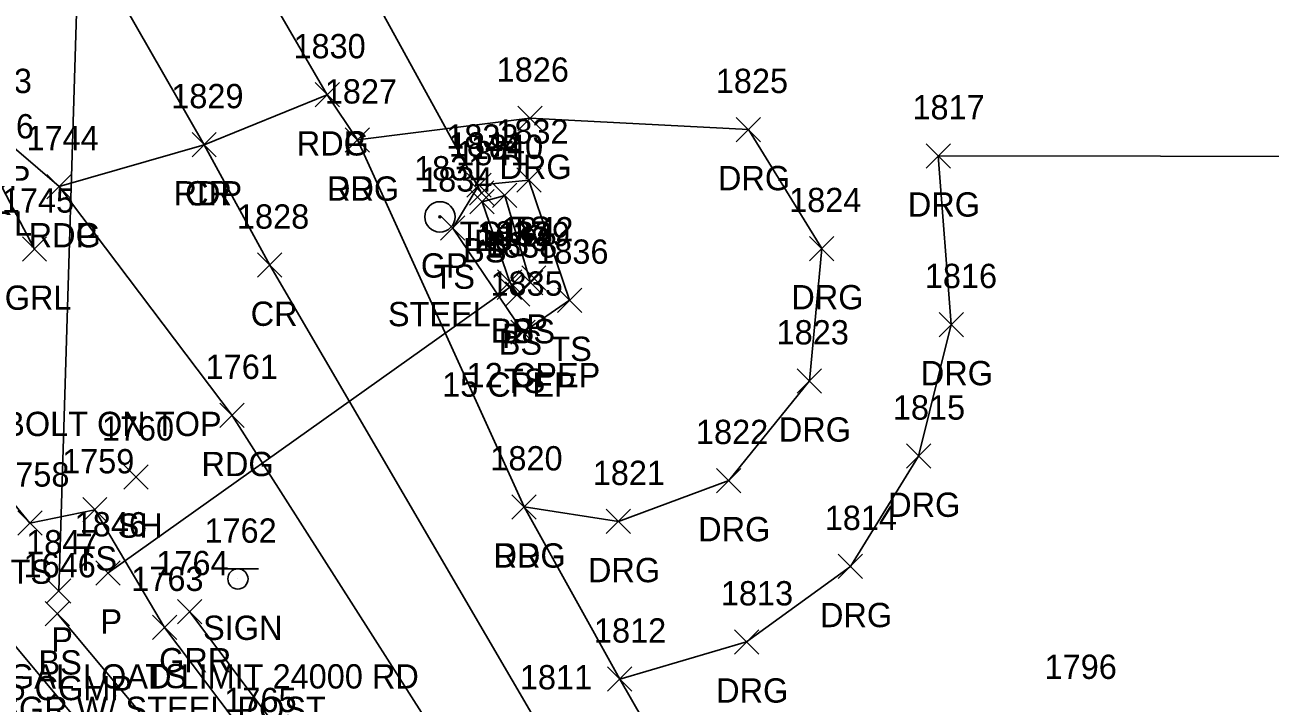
# Model space of a CAD drawing. Extents: x 1653908 to 1654393, y 539913 to 544256.
# Drawn here: x 1654097.1 to 1654199.7, y 541617.6 to 541673.4 of the extents above; entities that cross this region are included whole.
import ezdxf

# ---------------------------------------------------------------- set-up
doc = ezdxf.new("R2010")
doc.units = 0
for name, color, linetype in [('C_C', 7, 'Continuous'), ('D_A', 7, 'Continuous'), ('D_C', 7, 'Continuous'), ('D_I', 7, 'Continuous'), ('D_TIC', 7, 'Continuous'), ('DCP', 7, 'Continuous'), ('L_A', 7, 'Continuous'), ('L_I', 7, 'Continuous'), ('L_TIC', 7, 'Continuous'), ('LAWE', 7, 'Continuous'), ('LELB', 7, 'Continuous'), ('P_A', 7, 'Continuous'), ('P_I', 7, 'Continuous'), ('P_TIC', 7, 'Continuous'), ('PET', 7, 'Continuous'), ('PEU', 7, 'Continuous'), ('PRC', 7, 'Continuous'), ('R_A', 7, 'Continuous'), ('R_C', 7, 'Continuous'), ('R_I', 7, 'Continuous'), ('R_TIC', 7, 'Continuous'), ('RDG', 7, 'Continuous'), ('RGP', 7, 'Continuous'), ('RGR', 7, 'Continuous'), ('S_A', 7, 'Continuous'), ('S_C', 7, 'Continuous'), ('S_I', 7, 'Continuous'), ('SSGN', 7, 'Continuous')]:
    doc.layers.add(name, color=color, linetype=linetype)

msp = doc.modelspace()

# ---------------------------------------------------------------- linework, layer by layer
at = {"layer": 'D_TIC'}
for points in [[(1654133.74, 541658.61), (1654135.74, 541660.61)], [(1654135.74, 541658.61), (1654133.74, 541660.61)], [(1654138.04, 541651.63), (1654140.04, 541653.63)], [(1654140.04, 541651.63), (1654138.04, 541653.63)], [(1654136.03, 541650.85), (1654138.03, 541652.85)], [(1654138.03, 541650.85), (1654136.03, 541652.85)], [(1654102.99, 541627.35), (1654104.99, 541629.35)], [(1654104.99, 541627.35), (1654102.99, 541629.35)], [(1654098.93, 541625.87), (1654100.93, 541627.87)], [(1654100.93, 541625.87), (1654098.93, 541627.87)]]:
    msp.add_lwpolyline(points, dxfattribs=at)
at = {"layer": 'DCP'}
for points in [[(1654099.93, 541626.87), (1654106.24, 541833.22)], [(1654134.74, 541659.61), (1654115.32, 541694.91)], [(1654137.03, 541651.85), (1654103.99, 541628.35)]]:
    msp.add_lwpolyline(points, dxfattribs=at)
at = {"layer": 'L_TIC'}
for points in [[(1654133.52, 541659.26), (1654135.52, 541661.26)], [(1654135.52, 541659.26), (1654133.52, 541661.26)], [(1654137.64, 541659.68), (1654139.64, 541661.68)], [(1654139.64, 541659.68), (1654137.64, 541661.68)], [(1654137.64, 541659.68), (1654139.64, 541661.68)], [(1654139.64, 541659.68), (1654137.64, 541661.68)], [(1654135.64, 541658.42), (1654137.64, 541660.42)], [(1654137.64, 541658.42), (1654135.64, 541660.42)], [(1654133.78, 541657.9), (1654135.78, 541659.9)], [(1654135.78, 541657.9), (1654133.78, 541659.9)], [(1654133.78, 541657.9), (1654135.78, 541659.9)], [(1654135.78, 541657.9), (1654133.78, 541659.9)], [(1654131.37, 541655.73), (1654133.37, 541657.73)], [(1654133.37, 541655.73), (1654131.37, 541657.73)], [(1654136.06, 541651.29), (1654138.06, 541653.29)], [(1654138.06, 541651.29), (1654136.06, 541653.29)], [(1654136.06, 541651.29), (1654138.06, 541653.29)], [(1654138.06, 541651.29), (1654136.06, 541653.29)], [(1654137.77, 541651.24), (1654139.77, 541653.24)], [(1654139.77, 541651.24), (1654137.77, 541653.24)], [(1654136.71, 541650.3), (1654138.71, 541652.3)], [(1654138.71, 541650.3), (1654136.71, 541652.3)], [(1654140.99, 541649.79), (1654142.99, 541651.79)], [(1654142.99, 541649.79), (1654140.99, 541651.79)], [(1654140.99, 541649.79), (1654142.99, 541651.79)], [(1654142.99, 541649.79), (1654140.99, 541651.79)], [(1654137.16, 541647.16), (1654139.16, 541649.16)], [(1654139.16, 541647.16), (1654137.16, 541649.16)], [(1654105.29, 541635.24), (1654107.29, 541637.24)], [(1654107.29, 541635.24), (1654105.29, 541637.24)], [(1654101.9, 541632.54), (1654103.9, 541634.54)], [(1654103.9, 541632.54), (1654101.9, 541634.54)], [(1654096.55, 541631.45), (1654098.55, 541633.45)], [(1654098.55, 541631.45), (1654096.55, 541633.45)], [(1654098.82, 541623.98), (1654100.82, 541625.98)], [(1654100.82, 541623.98), (1654098.82, 541625.98)], [(1654107.64, 541622.86), (1654109.64, 541624.86)], [(1654109.64, 541622.86), (1654107.64, 541624.86)]]:
    msp.add_lwpolyline(points, dxfattribs=at)
at = {"layer": 'LAWE'}
msp.add_lwpolyline([(1654199.26, 541471.36), (1654181.86, 541503.28), (1654178.82, 541509.62), (1654164.46, 541535.09), (1654153.73, 541550.44), (1654126.86, 541584.5), (1654110.11, 541605.8), (1654090.45, 541629.39), (1654082.44, 541647.34), (1654069.57, 541661.67), (1654051.08, 541684.15), (1654038.47, 541696.15), (1654026.73, 541704.45), (1654010.8, 541724.45), (1653979.68, 541745.5), (1653961.84, 541751.35), (1653943.48, 541769.15)], dxfattribs=at)
at = {"layer": 'LELB'}
for points in [[(1654138.64, 541660.68), (1654134.52, 541660.26), (1654132.37, 541656.73), (1654138.16, 541648.16), (1654141.99, 541650.79)], [(1654138.64, 541660.68), (1654141.99, 541650.79)], [(1654082.8, 541659.57), (1654085.49, 541655.52), (1654087.66, 541650.15), (1654089.71, 541642), (1654097.55, 541632.45), (1654102.9, 541633.54), (1654108.64, 541623.86), (1654127.87, 541598.37)], [(1654137.06, 541652.29), (1654137.71, 541651.3), (1654138.77, 541652.24), (1654136.64, 541659.42), (1654134.78, 541658.9)], [(1654137.06, 541652.29), (1654134.78, 541658.9)], [(1654153.73, 541550.44), (1654130.33, 541587.17), (1654114.11, 541607.9), (1654099.82, 541624.98)]]:
    msp.add_lwpolyline(points, dxfattribs=at)
at = {"layer": 'P_TIC'}
for points in [[(1654121.03, 541666.7), (1654123.03, 541668.7)], [(1654123.03, 541666.7), (1654121.03, 541668.7)], [(1654121.03, 541666.7), (1654123.03, 541668.7)], [(1654123.03, 541666.7), (1654121.03, 541668.7)], [(1654110.9, 541662.59), (1654112.9, 541664.59)], [(1654112.9, 541662.59), (1654110.9, 541664.59)], [(1654110.9, 541662.59), (1654112.9, 541664.59)], [(1654112.9, 541662.59), (1654110.9, 541664.59)], [(1654123.52, 541662.98), (1654125.52, 541664.98)], [(1654125.52, 541662.98), (1654123.52, 541664.98)], [(1654098.96, 541659.14), (1654100.96, 541661.14)], [(1654100.96, 541659.14), (1654098.96, 541661.14)], [(1654098.96, 541659.14), (1654100.96, 541661.14)], [(1654100.96, 541659.14), (1654098.96, 541661.14)], [(1654116.3, 541652.68), (1654118.3, 541654.68)], [(1654118.3, 541652.68), (1654116.3, 541654.68)], [(1654113.2, 541640.31), (1654115.2, 541642.31)], [(1654115.2, 541640.31), (1654113.2, 541642.31)], [(1654137.24, 541632.78), (1654139.24, 541634.78)], [(1654139.24, 541632.78), (1654137.24, 541634.78)], [(1654145.11, 541618.61), (1654147.11, 541620.61)], [(1654147.11, 541618.61), (1654145.11, 541620.61)]]:
    msp.add_lwpolyline(points, dxfattribs=at)
at = {"layer": 'PET'}
msp.add_lwpolyline([(1654080.09, 541663.58), (1654083.55, 541666.57), (1654088.66, 541667.17), (1654094.47, 541664.84), (1654099.96, 541660.14), (1654111.9, 541663.59), (1654122.03, 541667.7), (1654105.28, 541696.47), (1654095.63, 541715.16), (1654094.46, 541721.21)], dxfattribs=at)
at = {"layer": 'PEU'}
for points in [[(1654230.6, 541492.16), (1654211.67, 541521.82), (1654186.95, 541556.68), (1654161.81, 541592.26), (1654146.11, 541619.61), (1654138.24, 541633.78), (1654124.52, 541663.98), (1654122.03, 541667.7)], [(1654099.96, 541660.14), (1654114.2, 541641.31), (1654138.77, 541602.77), (1654156.2, 541574.57), (1654177.92, 541540.51), (1654193.38, 541516.71), (1654218.32, 541481.56)]]:
    msp.add_lwpolyline(points, dxfattribs=at)
at = {"layer": 'PRC'}
msp.add_lwpolyline([(1654225.01, 541487.06), (1654204.16, 541517.09), (1654180.22, 541550.99), (1654156.18, 541588.24), (1654139.45, 541615.76), (1654117.3, 541653.68), (1654111.9, 541663.59), (1654098.63, 541686.77), (1654084.43, 541705.04)], dxfattribs=at)
at = {"layer": 'R_TIC'}
for points in [[(1654137.72, 541664.77), (1654139.72, 541666.77)], [(1654139.72, 541664.77), (1654137.72, 541666.77)], [(1654155.71, 541663.84), (1654157.71, 541665.84)], [(1654157.71, 541663.84), (1654155.71, 541665.84)], [(1654123.52, 541662.98), (1654125.52, 541664.98)], [(1654125.52, 541662.98), (1654123.52, 541664.98)], [(1654171.34, 541661.67), (1654173.34, 541663.67)], [(1654173.34, 541661.67), (1654171.34, 541663.67)], [(1654161.75, 541654.04), (1654163.75, 541656.04)], [(1654163.75, 541654.04), (1654161.75, 541656.04)], [(1654096.93, 541654), (1654098.93, 541656)], [(1654098.93, 541654), (1654096.93, 541656)], [(1654172.41, 541647.79), (1654174.41, 541649.79)], [(1654174.41, 541647.79), (1654172.41, 541649.79)], [(1654160.73, 541643.15), (1654162.73, 541645.15)], [(1654162.73, 541643.15), (1654160.73, 541645.15)], [(1654169.72, 541636.96), (1654171.72, 541638.96)], [(1654171.72, 541636.96), (1654169.72, 541638.96)], [(1654154.09, 541634.95), (1654156.09, 541636.95)], [(1654156.09, 541634.95), (1654154.09, 541636.95)], [(1654137.24, 541632.78), (1654139.24, 541634.78)], [(1654139.24, 541632.78), (1654137.24, 541634.78)], [(1654145.01, 541631.58), (1654147.01, 541633.58)], [(1654147.01, 541631.58), (1654145.01, 541633.58)], [(1654164.11, 541627.88), (1654166.11, 541629.88)], [(1654166.11, 541627.88), (1654164.11, 541629.88)], [(1654109.7, 541624.16), (1654111.7, 541626.16)], [(1654111.7, 541624.16), (1654109.7, 541626.16)], [(1654155.56, 541621.67), (1654157.56, 541623.67)], [(1654157.56, 541621.67), (1654155.56, 541623.67)], [(1654145.11, 541618.61), (1654147.11, 541620.61)], [(1654147.11, 541618.61), (1654145.11, 541620.61)]]:
    msp.add_lwpolyline(points, dxfattribs=at)
at = {"layer": 'RDG'}
for points in [[(1654138.24, 541633.78), (1654146.01, 541632.58), (1654155.09, 541635.95), (1654161.73, 541644.15), (1654162.75, 541655.04), (1654156.71, 541664.84), (1654138.72, 541665.77), (1654124.52, 541663.98)], [(1654146.11, 541619.61), (1654156.56, 541622.67), (1654165.11, 541628.88), (1654170.72, 541637.96), (1654173.41, 541648.79), (1654172.34, 541662.67), (1654208.95, 541662.63)]]:
    msp.add_lwpolyline(points, dxfattribs=at)
at = {"layer": 'RGP'}
msp.add_line((1654131.31, 541657.65), (1654131.31, 541657.65), dxfattribs=at)
for radius in [1.25, 0.0833]:
    msp.add_circle((1654131.31, 541657.65), radius, dxfattribs=at)
at = {"layer": 'RGR'}
for points in [[(1654097.93, 541655), (1654094.69, 541661.11), (1654089.87, 541664.69), (1654085.24, 541665.04), (1654082.45, 541662.53), (1654080.83, 541660.22)], [(1654110.7, 541625.16), (1654125.09, 541606.01), (1654133.98, 541595.64)]]:
    msp.add_lwpolyline(points, dxfattribs=at)
at = {"layer": 'SSGN'}
for p, q in [((1654113.03, 541628.68), (1654116.36, 541628.68)), ((1654114.68, 541627.85), (1654114.68, 541627.85))]:
    msp.add_line(p, q, dxfattribs=at)
msp.add_circle((1654114.68, 541627.85), 0.833, dxfattribs=at)

# ---------------------------------------------------------------- texts
at = {"layer": 'C_C'}
msp.add_text('TOP OF NORTHERLY BOLT ON TOP', height=2, dxfattribs=at).set_placement((1654067.42, 541639.61))
at = {"layer": 'D_A'}
for p in [(1654134.12, 541654.61), (1654138.42, 541647.63), (1654136.41, 541646.85), (1654103.36, 541623.35), (1654099.31, 541621.87)]:
    msp.add_text('P', height=2, dxfattribs=at).set_placement(p)
at = {"layer": 'D_C'}
for s, p in [('15 CPEP', (1654131.49, 541642.85)), ('12 CPEP', (1654133.51, 541643.63)), ('15 CGMP', (1654094.22, 541617.87))]:
    msp.add_text(s, height=2, dxfattribs=at).set_placement(p)
at = {"layer": 'D_I'}
for s, p in [('1844', (1654132.05, 541662.61)), ('1842', (1654136.35, 541655.63)), ('1843', (1654134.34, 541654.85)), ('1846', (1654101.24, 541631.35)), ('1847', (1654097.24, 541629.87))]:
    msp.add_text(s, height=2, dxfattribs=at).set_placement(p)
at = {"layer": 'L_A'}
for s, p in [('TS', (1654132.93, 541655.26)), ('TS', (1654137.05, 541655.68)), ('TS', (1654137.05, 541655.68)), ('BS', (1654135.08, 541654.42)), ('BS', (1654133.22, 541653.9)), ('BS', (1654133.22, 541653.9)), ('TS', (1654130.78, 541651.73)), ('BS', (1654135.5, 541647.29)), ('BS', (1654135.5, 541647.29)), ('BS', (1654137.22, 541647.24)), ('BS', (1654136.15, 541646.3)), ('TS', (1654140.4, 541645.79)), ('TS', (1654140.4, 541645.79)), ('TS', (1654136.57, 541643.16)), ('SH', (1654104.78, 541631.24)), ('TS', (1654101.31, 541628.54)), ('TS', (1654095.96, 541627.45)), ('BS', (1654098.26, 541619.98)), ('TS', (1654107.05, 541618.86))]:
    msp.add_text(s, height=2, dxfattribs=at).set_placement(p)
at = {"layer": 'L_I'}
for s, p in [('1833', (1654131.83, 541663.26)), ('1832', (1654135.95, 541663.68)), ('1832', (1654135.95, 541663.68)), ('1840', (1654133.86, 541662.42)), ('1841', (1654132.65, 541661.9)), ('1841', (1654132.65, 541661.9)), ('1834', (1654129.68, 541659.73)), ('1837', (1654134.37, 541655.29)), ('1837', (1654134.37, 541655.29)), ('1839', (1654136.07, 541655.24)), ('1838', (1654135.02, 541654.3)), ('1836', (1654139.24, 541653.79)), ('1836', (1654139.24, 541653.79)), ('1835', (1654135.47, 541651.16)), ('1760', (1654103.47, 541639.24)), ('1759', (1654100.2, 541636.54)), ('1758', (1654094.86, 541635.45)), ('1646', (1654097.03, 541627.98)), ('1763', (1654105.9, 541626.86)), ('1796', (1654181.09, 541619.62)), ('1765', (1654113.56, 541616.89))]:
    msp.add_text(s, height=2, dxfattribs=at).set_placement(p)
at = {"layer": 'P_A'}
for s, p in [('RDG', (1654119.52, 541662.7)), ('RDP', (1654119.52, 541662.7)), ('RDP', (1654091.95, 541659.84)), ('RDP', (1654109.38, 541658.59)), ('CR', (1654110.33, 541658.59)), ('RDG', (1654122.01, 541658.98)), ('RDG', (1654097.45, 541655.14)), ('RDP', (1654097.45, 541655.14)), ('CR', (1654115.73, 541648.68)), ('RDG', (1654111.68, 541636.31)), ('RDG', (1654135.72, 541628.78))]:
    msp.add_text(s, height=2, dxfattribs=at).set_placement(p)
at = {"layer": 'P_I'}
for s, p in [('1830', (1654119.25, 541670.7)), ('1830', (1654119.25, 541670.7)), ('1743', (1654091.77, 541667.84)), ('1829', (1654109.19, 541666.59)), ('1829', (1654109.19, 541666.59)), ('1827', (1654121.83, 541666.98)), ('1744', (1654097.27, 541663.14)), ('1744', (1654097.27, 541663.14)), ('1828', (1654114.6, 541656.68)), ('1761', (1654112.02, 541644.31)), ('1820', (1654135.46, 541636.78)), ('1812', (1654143.99, 541622.61)), ('1811', (1654137.89, 541618.76))]:
    msp.add_text(s, height=2, dxfattribs=at).set_placement(p)
at = {"layer": 'R_A'}
for s, p in [('DRG', (1654136.21, 541660.77)), ('DRG', (1654154.2, 541659.84)), ('DRG', (1654122.01, 541658.98)), ('DRG', (1654169.83, 541657.67)), ('GRL', (1654092.23, 541656.11)), ('GP', (1654129.74, 541652.65)), ('GRL', (1654095.48, 541650)), ('DRG', (1654160.24, 541650.04)), ('DRG', (1654170.9, 541643.79)), ('DRG', (1654159.21, 541639.15)), ('DRG', (1654168.21, 541632.96)), ('DRG', (1654152.57, 541630.95)), ('DRG', (1654135.72, 541628.78)), ('DRG', (1654143.5, 541627.58)), ('DRG', (1654162.6, 541623.88)), ('GRR', (1654108.19, 541620.16)), ('DRG', (1654154.05, 541617.67))]:
    msp.add_text(s, height=2, dxfattribs=at).set_placement(p)
at = {"layer": 'R_C'}
for s, p in [('STEEL', (1654127.03, 541648.65)), ('SGR W/ STEEL POST', (1654094.87, 541616.16))]:
    msp.add_text(s, height=2, dxfattribs=at).set_placement(p)
at = {"layer": 'R_I'}
for s, p in [('1826', (1654135.98, 541668.77)), ('1825', (1654154.02, 541667.84)), ('1827', (1654121.83, 541666.98)), ('1817', (1654170.21, 541665.67)), ('1746', (1654091.94, 541664.11)), ('1831', (1654129.18, 541660.65)), ('1745', (1654095.24, 541658)), ('1824', (1654160.06, 541658.04)), ('1816', (1654171.23, 541651.79)), ('1823', (1654159.03, 541647.15)), ('1815', (1654168.6, 541640.96)), ('1822', (1654152.39, 541638.95)), ('1820', (1654135.46, 541636.78)), ('1821', (1654143.89, 541635.58)), ('1814', (1654162.99, 541631.88)), ('1764', (1654107.96, 541628.16)), ('1813', (1654154.44, 541625.67)), ('1812', (1654143.99, 541622.61))]:
    msp.add_text(s, height=2, dxfattribs=at).set_placement(p)
at = {"layer": 'S_A'}
msp.add_text('SIGN', height=2, dxfattribs=at).set_placement((1654111.81, 541622.83))
at = {"layer": 'S_C'}
msp.add_text('LEGAL LOAD LIMIT 24000 RD', height=2, dxfattribs=at).set_placement((1654092.56, 541618.83))
at = {"layer": 'S_I'}
msp.add_text('1762', height=2, dxfattribs=at).set_placement((1654111.92, 541630.83))

doc.saveas('drawing.dxf')
